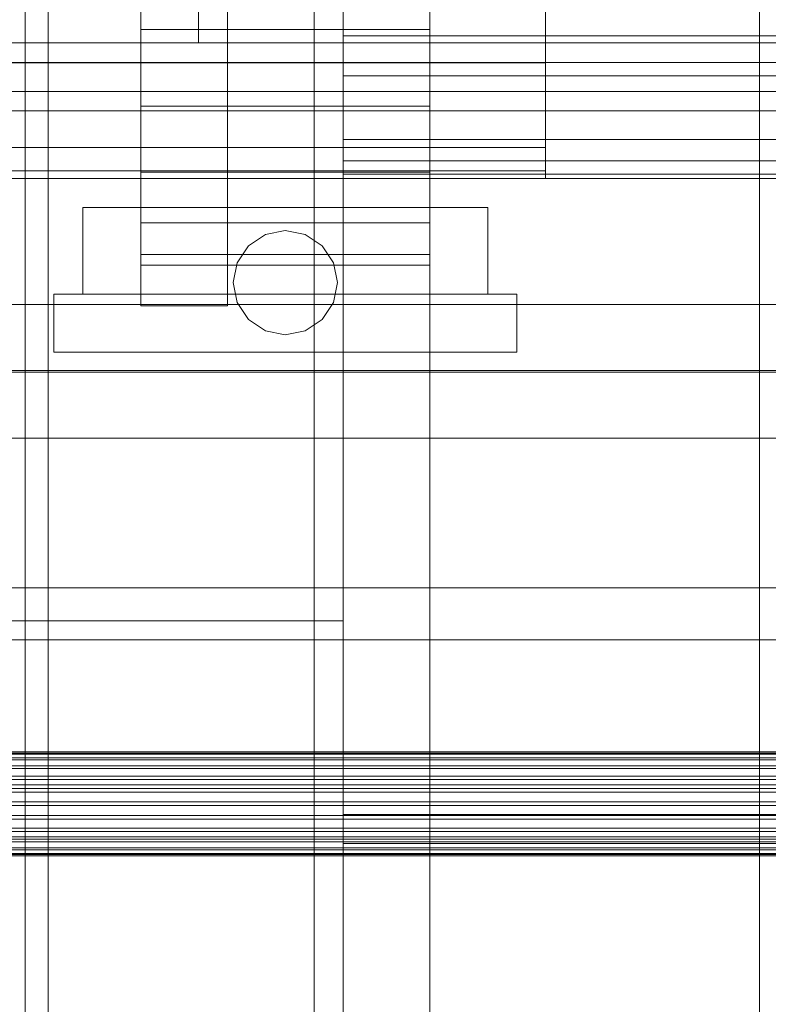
# Model space of a CAD drawing. Header units: millimetres. Extents: x -2233 to 61924, y -68080 to 6847.
# Tile 386 of 656: x 1269 to 1398, y -33416 to -33246. Entities that reach past the tile are written whole.
import ezdxf

# ---------------------------------------------------------------- set-up
doc = ezdxf.new("R2010")
doc.units = ezdxf.units.MM
for name, color, linetype, lineweight in [('COTAS_O', 1, 'Continuous', 0), ('frontal_C03', 7, 'Continuous', 0), ('frontal_secador', 7, 'Continuous', 0)]:
    doc.layers.add(name, color=color, linetype=linetype, lineweight=lineweight)
doc.dimstyles.new('R19_100', dxfattribs={"dimtxt": 250, "dimasz": 150, "dimexe": 150, "dimexo": 80, "dimgap": 100, "dimtad": 1, "dimtih": 1, "dimtoh": 1, "dimdsep": 46, "dimcen": 0.09, "dimadec": 0, "dimazin": 0, "dimtfac": 1, "dimtdec": 4, "dimtofl": 0, "dimtmove": 0, "dimatfit": 3, "dimfxl": 1, "dimtolj": 1, "dimtzin": 0, "dimarcsym": 0})

# ---------------------------------------------------------------- blocks, each defined once
blk = doc.blocks.new('DIM_R28_52')
at = {"layer": 'COTAS_O'}
for p, q in [((-1725, -33700), (-1575, -33655)), ((1725, -33700), (1575, -33655)), ((-1725, -34400), (-1725, -33700)), ((-1725, -33700), (1725, -33700)), ((-1725, -33700), (-1575, -33745)), ((1725, -33700), (1575, -33745)), ((1725, -34400), (1725, -33700))]:
    blk.add_line(p, q, dxfattribs=at)
blk.add_text('3450 O', height=250, dxfattribs=at).set_placement((0, -33600))

msp = doc.modelspace()

# ---------------------------------------------------------------- linework, layer by layer
at = {"layer": 'frontal_C03'}
for p, q in [((1270, -32314.944), (1270, -34875.113)), ((1274, -34875.113), (1274, -32314.944)), ((1270, -32318.841), (1270, -34879.011)), ((1270, -35001.792), (1270, -32441.623)), ((1274, -32441.623), (1274, -35001.792)), ((1530, -33253.434), (-1530, -33253.434)), ((1530, -33258.434), (-1530, -33258.434)), ((-1500, -33295.272), (1500, -33295.272)), ((1500, -33306.68), (-1500, -33306.68)), ((1500, -33306.965), (-1500, -33306.965)), ((-1500, -33318.373), (1500, -33318.373)), ((-1500, -33344.278), (1500, -33344.278)), ((1500, -33353.261), (-1500, -33353.261)), ((-1500, -33372.651), (1500, -33372.651)), ((-1500, -33372.875), (1500, -33372.875)), ((-1500, -33373.04), (1500, -33373.04)), ((-1500, -33373.697), (1500, -33373.697)), ((-1500, -33374.015), (1500, -33374.015)), ((-1500, -33375.061), (1500, -33375.061)), ((-1500, -33375.51), (1500, -33375.51)), ((-1500, -33376.873), (1500, -33376.873)), ((-1500, -33377.423), (1500, -33377.423)), ((1500, -33378.384), (-1500, -33378.384)), ((-1500, -33379.011), (1500, -33379.011)), ((1500, -33379.624), (-1500, -33379.624)), ((-1500, -33381.328), (1500, -33381.328)), ((-1500, -33381.963), (1500, -33381.963)), ((-1500, -33383.667), (1500, -33383.667)), ((-1500, -33384.28), (1500, -33384.28)), ((-1500, -33385.868), (1500, -33385.868)), ((-1500, -33386.418), (1500, -33386.418)), ((-1500, -33387.367), (1500, -33387.367)), ((-1500, -33387.781), (1500, -33387.781)), ((-1500, -33388.23), (1500, -33388.23)), ((-1500, -33389.276), (1500, -33389.276)), ((-1500, -33389.594), (1500, -33389.594)), ((-1500, -33390.251), (1500, -33390.251)), ((-1500, -33390.416), (1500, -33390.416)), ((-1500, -33390.64), (1500, -33390.64))]:
    msp.add_line(p, q, dxfattribs=at)
at = {"layer": 'frontal_secador'}
for p, q in [((1340, -36000), (1340, -33000)), ((1270, -35980), (1270, -33075)), ((1320, -35980), (1320, -33075)), ((1320, -33350), (1320, -33075)), ((1325, -36000), (1325, -33075)), ((1325, -34600), (1325, -33075)), ((1325, -35980), (1325, -33075)), ((1325, -33350), (1325, -33075)), ((1397, -35940), (1397, -33075)), ((1290, -33295.5), (1290, -33209.5)), ((1300, -33250), (1300, -33210)), ((1305, -33295.5), (1305, -33209.5)), ((1340, -33250), (1340, -33210)), ((1290, -33233.5), (1290, -33247.735)), ((1340, -33247.735), (1340, -33233.5)), ((1325, -33241.304), (1325, -33248.807)), ((1360, -33243.853), (1360, -33253.5)), ((1290, -33247.735), (1290, -33261)), ((1340, -33247.735), (1290, -33247.735)), ((1340, -33247.735), (1340, -33261)), ((1325, -33248.807), (1325, -33255.723)), ((1480, -33248.807), (1325, -33248.807)), ((1430, -33248.807), (1325, -33248.807)), ((-1400, -33250), (1400, -33250)), ((1250, -33250), (1400, -33250)), ((1300, -33250), (1340, -33250)), ((1360, -33253.5), (-1360, -33253.5)), ((1360, -33253.5), (1360, -33261.784)), ((1325, -33255.723), (1325, -33261.784)), ((1480, -33255.723), (1325, -33255.723)), ((1430, -33255.723), (1325, -33255.723)), ((1290, -33261), (1290, -33272.391)), ((1340, -33261), (1290, -33261)), ((1340, -33261), (1340, -33272.391)), ((1360, -33261.784), (-1360, -33261.784)), ((1325, -33261.784), (1325, -33266.759)), ((1480, -33261.784), (1325, -33261.784)), ((1430, -33261.784), (1325, -33261.784)), ((1360, -33261.784), (1360, -33268.141)), ((1360, -33268.141), (-1360, -33268.141)), ((1325, -33266.759), (1325, -33270.455)), ((1480, -33266.759), (1325, -33266.759)), ((1430, -33266.759), (1325, -33266.759)), ((1360, -33268.141), (1360, -33272.137)), ((1325, -33270.455), (1325, -33272.731)), ((1480, -33270.455), (1325, -33270.455)), ((1430, -33270.455), (1325, -33270.455)), ((1360, -33272.137), (-1360, -33272.137)), ((1290, -33272.391), (1290, -33281.131)), ((1340, -33272.391), (1290, -33272.391)), ((1325, -33272.731), (1325, -33273.5)), ((1480, -33272.731), (1325, -33272.731)), ((1430, -33272.731), (1325, -33272.731)), ((1340, -33272.391), (1340, -33281.131)), ((1360, -33272.137), (1360, -33273.5)), ((1360, -33273.5), (-1360, -33273.5)), ((1480, -33273.5), (1325, -33273.5)), ((1430, -33273.5), (1325, -33273.5)), ((1280, -33278.5), (1350, -33278.5)), ((1280, -33293.5), (1280, -33278.5)), ((1350, -33293.5), (1350, -33278.5)), ((1290, -33281.131), (1290, -33286.626)), ((1340, -33281.131), (1290, -33281.131)), ((1340, -33281.131), (1340, -33286.626)), ((1308.636, -33285.136), (1311.556, -33283.185)), ((1311.556, -33283.185), (1315, -33282.5)), ((1315, -33282.5), (1318.444, -33283.185)), ((1318.444, -33283.185), (1321.364, -33285.136)), ((1306.685, -33288.056), (1308.636, -33285.136)), ((1321.364, -33285.136), (1323.315, -33288.056)), ((1290, -33286.626), (1290, -33288.5)), ((1340, -33286.626), (1290, -33286.626)), ((1340, -33286.626), (1340, -33288.5)), ((1340, -33288.5), (1290, -33288.5)), ((1306, -33291.5), (1306.685, -33288.056)), ((1323.315, -33288.056), (1324, -33291.5)), ((1306.685, -33294.944), (1306, -33291.5)), ((1324, -33291.5), (1323.315, -33294.944)), ((1275, -33293.5), (1355, -33293.5)), ((1275, -33303.5), (1275, -33293.5)), ((1280, -33293.5), (1350, -33293.5)), ((1355, -33303.5), (1355, -33293.5)), ((1308.636, -33297.864), (1306.685, -33294.944)), ((1323.315, -33294.944), (1321.364, -33297.864)), ((1290, -33295.5), (1305, -33295.5)), ((1311.556, -33299.815), (1308.636, -33297.864)), ((1321.364, -33297.864), (1318.444, -33299.815)), ((1315, -33300.5), (1311.556, -33299.815)), ((1318.444, -33299.815), (1315, -33300.5)), ((1275, -33303.5), (1355, -33303.5)), ((1255, -33350), (1320, -33350)), ((1320, -33350), (1325, -33350)), ((1325, -33383.5), (2125, -33383.5)), ((1325, -33388.5), (1325, -33383.5)), ((1325, -33388.5), (2125, -33388.5)), ((1325, -33438.5), (1325, -33388.5))]:
    msp.add_line(p, q, dxfattribs=at)

# ---------------------------------------------------------------- dimensions: what is measured, and where the dimension line sits
at = {"layer": 'COTAS_O'}
dim = msp.add_aligned_dim(p1=(-1725, -34400), p2=(1725, -34400), distance=700, text='<> O', dimstyle='R19_100', dxfattribs=at)
dim.commit()
dim.dimension.update_dxf_attribs({"geometry": 'DIM_R28_52', "text_midpoint": (0, -33700)})

doc.saveas('drawing.dxf')
